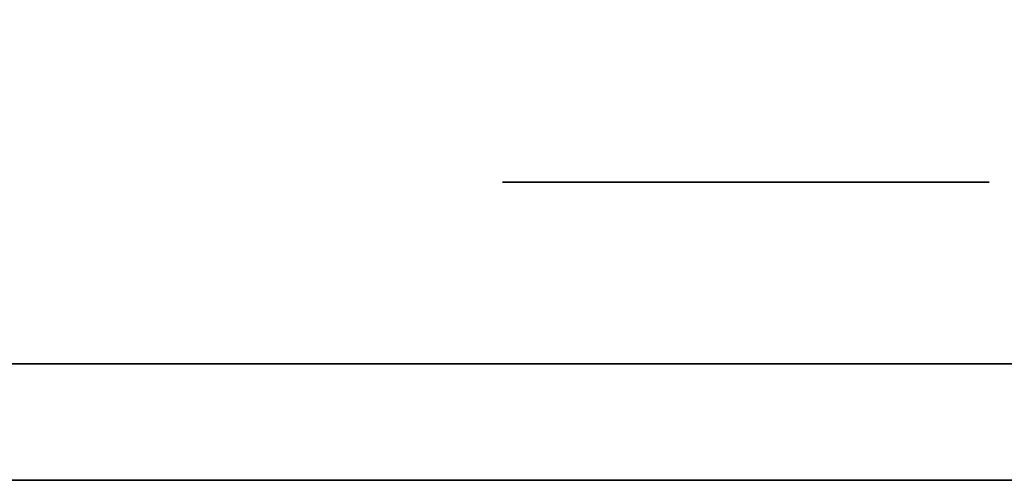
# Model space of a CAD drawing. Extents: x 413.3 to 457.5, y 5047.8 to 5050.
# Tile 725 of 770: x 455.3919 to 455.446, y 5049.9282 to 5049.9535. Entities that reach past the tile are written whole.
import ezdxf

# ---------------------------------------------------------------- set-up
doc = ezdxf.new("R2010")
doc.units = 0
doc.header["$LTSCALE"] = 150
doc.header["$MEASUREMENT"] = 0
doc.layers.add('3DFACE_BOLT', color=7, linetype='CONTINUOUS')
doc.layers.add('3DFACE_SHAPE', color=7, linetype='CONTINUOUS')

msp = doc.modelspace()

# ---------------------------------------------------------------- linework, layer by layer
at = {"layer": '3DFACE_BOLT', "color": 1}
for points, invisible_edges in [([(455.418464, 5049.944559, -0.135), (455.425152, 5049.944559, -0.146583), (455.418464, 5049.934559, -0.135)], 14), ([(455.418464, 5049.934559, -0.135), (455.425152, 5049.944559, -0.146583), (455.425152, 5049.934559, -0.146583)], 3), ([(455.425152, 5049.944559, -0.123417), (455.418464, 5049.944559, -0.135), (455.425152, 5049.934559, -0.123417)], 14), ([(455.425152, 5049.934559, -0.123417), (455.418464, 5049.944559, -0.135), (455.418464, 5049.934559, -0.135)], 3), ([(455.418464, 5049.944559, -0.135), (455.425152, 5049.944559, -0.123417), (455.425152, 5049.944559, -0.146583)], 2), ([(455.418464, 5049.944559, -0.065), (455.425152, 5049.944559, -0.076583), (455.418464, 5049.934559, -0.065)], 14), ([(455.418464, 5049.934559, -0.065), (455.425152, 5049.944559, -0.076583), (455.425152, 5049.934559, -0.076583)], 3), ([(455.425152, 5049.944559, -0.053417), (455.418464, 5049.944559, -0.065), (455.425152, 5049.934559, -0.053417)], 14), ([(455.425152, 5049.934559, -0.053417), (455.418464, 5049.944559, -0.065), (455.418464, 5049.934559, -0.065)], 3), ([(455.418464, 5049.944559, -0.065), (455.425152, 5049.944559, -0.053417), (455.425152, 5049.944559, -0.076583)], 2), ([(455.425152, 5049.944559, -0.146583), (455.438527, 5049.944559, -0.146583), (455.425152, 5049.934559, -0.146583)], 14), ([(455.425152, 5049.934559, -0.146583), (455.438527, 5049.944559, -0.146583), (455.438527, 5049.934559, -0.146583)], 3), ([(455.438527, 5049.944559, -0.123417), (455.425152, 5049.944559, -0.123417), (455.438527, 5049.934559, -0.123417)], 14), ([(455.438527, 5049.934559, -0.123417), (455.425152, 5049.944559, -0.123417), (455.425152, 5049.934559, -0.123417)], 3), ([(455.425152, 5049.944559, -0.123417), (455.438527, 5049.944559, -0.123417), (455.425152, 5049.944559, -0.146583)], 14), ([(455.425152, 5049.944559, -0.146583), (455.438527, 5049.944559, -0.123417), (455.438527, 5049.944559, -0.146583)], 3), ([(455.425152, 5049.944559, -0.076583), (455.438527, 5049.944559, -0.076583), (455.425152, 5049.934559, -0.076583)], 14), ([(455.425152, 5049.934559, -0.076583), (455.438527, 5049.944559, -0.076583), (455.438527, 5049.934559, -0.076583)], 3), ([(455.438527, 5049.944559, -0.053417), (455.425152, 5049.944559, -0.053417), (455.438527, 5049.934559, -0.053417)], 14), ([(455.438527, 5049.934559, -0.053417), (455.425152, 5049.944559, -0.053417), (455.425152, 5049.934559, -0.053417)], 3), ([(455.425152, 5049.944559, -0.053417), (455.438527, 5049.944559, -0.053417), (455.425152, 5049.944559, -0.076583)], 14), ([(455.425152, 5049.944559, -0.076583), (455.438527, 5049.944559, -0.053417), (455.438527, 5049.944559, -0.076583)], 3), ([(455.438527, 5049.944559, -0.146583), (455.445214, 5049.944559, -0.135), (455.438527, 5049.934559, -0.146583)], 14), ([(455.438527, 5049.934559, -0.146583), (455.445214, 5049.944559, -0.135), (455.445214, 5049.934559, -0.135)], 3), ([(455.445214, 5049.944559, -0.135), (455.438527, 5049.944559, -0.123417), (455.445214, 5049.934559, -0.135)], 14), ([(455.445214, 5049.934559, -0.135), (455.438527, 5049.944559, -0.123417), (455.438527, 5049.934559, -0.123417)], 3), ([(455.438527, 5049.944559, -0.123417), (455.445214, 5049.944559, -0.135), (455.438527, 5049.944559, -0.146583)], 12), ([(455.438527, 5049.944559, -0.076583), (455.445214, 5049.944559, -0.065), (455.438527, 5049.934559, -0.076583)], 14), ([(455.438527, 5049.934559, -0.076583), (455.445214, 5049.944559, -0.065), (455.445214, 5049.934559, -0.065)], 3), ([(455.445214, 5049.944559, -0.065), (455.438527, 5049.944559, -0.053417), (455.445214, 5049.934559, -0.065)], 14), ([(455.445214, 5049.934559, -0.065), (455.438527, 5049.944559, -0.053417), (455.438527, 5049.934559, -0.053417)], 3), ([(455.438527, 5049.944559, -0.053417), (455.445214, 5049.944559, -0.065), (455.438527, 5049.944559, -0.076583)], 12), ([(455.418464, 5049.934559, -0.135), (455.425152, 5049.934559, -0.146583), (455.425152, 5049.934559, -0.123417)], 2), ([(455.418464, 5049.934559, -0.065), (455.425152, 5049.934559, -0.076583), (455.425152, 5049.934559, -0.053417)], 2), ([(455.423839, 5049.934559, -0.135), (455.424231, 5049.934559, -0.137472), (455.423839, 5049.884559, -0.135)], 14), ([(455.423839, 5049.884559, -0.135), (455.424231, 5049.934559, -0.137472), (455.424231, 5049.884559, -0.137472)], 3), ([(455.424231, 5049.934559, -0.132528), (455.423839, 5049.934559, -0.135), (455.424231, 5049.884559, -0.132528)], 14), ([(455.424231, 5049.884559, -0.132528), (455.423839, 5049.934559, -0.135), (455.423839, 5049.884559, -0.135)], 3), ([(455.423839, 5049.934559, -0.135), (455.424231, 5049.934559, -0.132528), (455.424231, 5049.934559, -0.137472)], 2), ([(455.423839, 5049.934559, -0.065), (455.424231, 5049.934559, -0.067472), (455.423839, 5049.884559, -0.065)], 14), ([(455.423839, 5049.884559, -0.065), (455.424231, 5049.934559, -0.067472), (455.424231, 5049.884559, -0.067472)], 3), ([(455.424231, 5049.934559, -0.062528), (455.423839, 5049.934559, -0.065), (455.424231, 5049.884559, -0.062528)], 14), ([(455.424231, 5049.884559, -0.062528), (455.423839, 5049.934559, -0.065), (455.423839, 5049.884559, -0.065)], 3), ([(455.423839, 5049.934559, -0.065), (455.424231, 5049.934559, -0.062528), (455.424231, 5049.934559, -0.067472)], 2), ([(455.424231, 5049.934559, -0.137472), (455.425367, 5049.934559, -0.139702), (455.424231, 5049.884559, -0.137472)], 14), ([(455.424231, 5049.884559, -0.137472), (455.425367, 5049.934559, -0.139702), (455.425367, 5049.884559, -0.139702)], 3), ([(455.425367, 5049.934559, -0.130298), (455.424231, 5049.934559, -0.132528), (455.425367, 5049.884559, -0.130298)], 14), ([(455.425367, 5049.884559, -0.130298), (455.424231, 5049.934559, -0.132528), (455.424231, 5049.884559, -0.132528)], 3), ([(455.424231, 5049.934559, -0.132528), (455.425367, 5049.934559, -0.130298), (455.424231, 5049.934559, -0.137472)], 14), ([(455.424231, 5049.934559, -0.137472), (455.425367, 5049.934559, -0.130298), (455.425367, 5049.934559, -0.139702)], 3), ([(455.424231, 5049.934559, -0.067472), (455.425367, 5049.934559, -0.069702), (455.424231, 5049.884559, -0.067472)], 14), ([(455.424231, 5049.884559, -0.067472), (455.425367, 5049.934559, -0.069702), (455.425367, 5049.884559, -0.069702)], 3), ([(455.425367, 5049.934559, -0.060298), (455.424231, 5049.934559, -0.062528), (455.425367, 5049.884559, -0.060298)], 14), ([(455.425367, 5049.884559, -0.060298), (455.424231, 5049.934559, -0.062528), (455.424231, 5049.884559, -0.062528)], 3), ([(455.424231, 5049.934559, -0.062528), (455.425367, 5049.934559, -0.060298), (455.424231, 5049.934559, -0.067472)], 14), ([(455.424231, 5049.934559, -0.067472), (455.425367, 5049.934559, -0.060298), (455.425367, 5049.934559, -0.069702)], 3), ([(455.425152, 5049.934559, -0.146583), (455.438527, 5049.934559, -0.146583), (455.425152, 5049.934559, -0.123417)], 14), ([(455.425152, 5049.934559, -0.123417), (455.438527, 5049.934559, -0.146583), (455.438527, 5049.934559, -0.123417)], 3), ([(455.425152, 5049.934559, -0.076583), (455.438527, 5049.934559, -0.076583), (455.425152, 5049.934559, -0.053417)], 14), ([(455.425152, 5049.934559, -0.053417), (455.438527, 5049.934559, -0.076583), (455.438527, 5049.934559, -0.053417)], 3), ([(455.425367, 5049.934559, -0.139702), (455.427137, 5049.934559, -0.141472), (455.425367, 5049.884559, -0.139702)], 14), ([(455.425367, 5049.884559, -0.139702), (455.427137, 5049.934559, -0.141472), (455.427137, 5049.884559, -0.141472)], 3), ([(455.427137, 5049.934559, -0.128528), (455.425367, 5049.934559, -0.130298), (455.427137, 5049.884559, -0.128528)], 14), ([(455.427137, 5049.884559, -0.128528), (455.425367, 5049.934559, -0.130298), (455.425367, 5049.884559, -0.130298)], 3), ([(455.425367, 5049.934559, -0.130298), (455.427137, 5049.934559, -0.128528), (455.425367, 5049.934559, -0.139702)], 14), ([(455.425367, 5049.934559, -0.139702), (455.427137, 5049.934559, -0.128528), (455.427137, 5049.934559, -0.141472)], 3), ([(455.425367, 5049.934559, -0.069702), (455.427137, 5049.934559, -0.071472), (455.425367, 5049.884559, -0.069702)], 14), ([(455.425367, 5049.884559, -0.069702), (455.427137, 5049.934559, -0.071472), (455.427137, 5049.884559, -0.071472)], 3), ([(455.427137, 5049.934559, -0.058528), (455.425367, 5049.934559, -0.060298), (455.427137, 5049.884559, -0.058528)], 14), ([(455.427137, 5049.884559, -0.058528), (455.425367, 5049.934559, -0.060298), (455.425367, 5049.884559, -0.060298)], 3), ([(455.425367, 5049.934559, -0.060298), (455.427137, 5049.934559, -0.058528), (455.425367, 5049.934559, -0.069702)], 14), ([(455.425367, 5049.934559, -0.069702), (455.427137, 5049.934559, -0.058528), (455.427137, 5049.934559, -0.071472)], 3), ([(455.427137, 5049.934559, -0.141472), (455.429367, 5049.934559, -0.142608), (455.427137, 5049.884559, -0.141472)], 14), ([(455.427137, 5049.884559, -0.141472), (455.429367, 5049.934559, -0.142608), (455.429367, 5049.884559, -0.142608)], 3), ([(455.429367, 5049.934559, -0.127392), (455.427137, 5049.934559, -0.128528), (455.429367, 5049.884559, -0.127392)], 14), ([(455.429367, 5049.884559, -0.127392), (455.427137, 5049.934559, -0.128528), (455.427137, 5049.884559, -0.128528)], 3), ([(455.427137, 5049.934559, -0.128528), (455.429367, 5049.934559, -0.127392), (455.427137, 5049.934559, -0.141472)], 14), ([(455.427137, 5049.934559, -0.141472), (455.429367, 5049.934559, -0.127392), (455.429367, 5049.934559, -0.142608)], 3), ([(455.427137, 5049.934559, -0.071472), (455.429367, 5049.934559, -0.072608), (455.427137, 5049.884559, -0.071472)], 14), ([(455.427137, 5049.884559, -0.071472), (455.429367, 5049.934559, -0.072608), (455.429367, 5049.884559, -0.072608)], 3), ([(455.429367, 5049.934559, -0.057392), (455.427137, 5049.934559, -0.058528), (455.429367, 5049.884559, -0.057392)], 14), ([(455.429367, 5049.884559, -0.057392), (455.427137, 5049.934559, -0.058528), (455.427137, 5049.884559, -0.058528)], 3), ([(455.427137, 5049.934559, -0.058528), (455.429367, 5049.934559, -0.057392), (455.427137, 5049.934559, -0.071472)], 14), ([(455.427137, 5049.934559, -0.071472), (455.429367, 5049.934559, -0.057392), (455.429367, 5049.934559, -0.072608)], 3), ([(455.429367, 5049.934559, -0.142608), (455.431839, 5049.934559, -0.143), (455.429367, 5049.884559, -0.142608)], 14), ([(455.429367, 5049.884559, -0.142608), (455.431839, 5049.934559, -0.143), (455.431839, 5049.884559, -0.143)], 3), ([(455.431839, 5049.934559, -0.127), (455.429367, 5049.934559, -0.127392), (455.431839, 5049.884559, -0.127)], 14), ([(455.431839, 5049.884559, -0.127), (455.429367, 5049.934559, -0.127392), (455.429367, 5049.884559, -0.127392)], 3), ([(455.429367, 5049.934559, -0.127392), (455.431839, 5049.934559, -0.127), (455.429367, 5049.934559, -0.142608)], 14), ([(455.429367, 5049.934559, -0.142608), (455.431839, 5049.934559, -0.127), (455.431839, 5049.934559, -0.143)], 3), ([(455.429367, 5049.934559, -0.072608), (455.431839, 5049.934559, -0.073), (455.429367, 5049.884559, -0.072608)], 14), ([(455.429367, 5049.884559, -0.072608), (455.431839, 5049.934559, -0.073), (455.431839, 5049.884559, -0.073)], 3), ([(455.431839, 5049.934559, -0.057), (455.429367, 5049.934559, -0.057392), (455.431839, 5049.884559, -0.057)], 14), ([(455.431839, 5049.884559, -0.057), (455.429367, 5049.934559, -0.057392), (455.429367, 5049.884559, -0.057392)], 3), ([(455.429367, 5049.934559, -0.057392), (455.431839, 5049.934559, -0.057), (455.429367, 5049.934559, -0.072608)], 14), ([(455.429367, 5049.934559, -0.072608), (455.431839, 5049.934559, -0.057), (455.431839, 5049.934559, -0.073)], 3), ([(455.431839, 5049.934559, -0.143), (455.434312, 5049.934559, -0.142608), (455.431839, 5049.884559, -0.143)], 14), ([(455.431839, 5049.884559, -0.143), (455.434312, 5049.934559, -0.142608), (455.434312, 5049.884559, -0.142608)], 3), ([(455.434312, 5049.934559, -0.127392), (455.431839, 5049.934559, -0.127), (455.434312, 5049.884559, -0.127392)], 14), ([(455.434312, 5049.884559, -0.127392), (455.431839, 5049.934559, -0.127), (455.431839, 5049.884559, -0.127)], 3), ([(455.431839, 5049.934559, -0.127), (455.434312, 5049.934559, -0.127392), (455.431839, 5049.934559, -0.143)], 14), ([(455.431839, 5049.934559, -0.143), (455.434312, 5049.934559, -0.127392), (455.434312, 5049.934559, -0.142608)], 3), ([(455.431839, 5049.934559, -0.073), (455.434312, 5049.934559, -0.072608), (455.431839, 5049.884559, -0.073)], 14), ([(455.431839, 5049.884559, -0.073), (455.434312, 5049.934559, -0.072608), (455.434312, 5049.884559, -0.072608)], 3), ([(455.434312, 5049.934559, -0.057392), (455.431839, 5049.934559, -0.057), (455.434312, 5049.884559, -0.057392)], 14), ([(455.434312, 5049.884559, -0.057392), (455.431839, 5049.934559, -0.057), (455.431839, 5049.884559, -0.057)], 3), ([(455.431839, 5049.934559, -0.057), (455.434312, 5049.934559, -0.057392), (455.431839, 5049.934559, -0.073)], 14), ([(455.431839, 5049.934559, -0.073), (455.434312, 5049.934559, -0.057392), (455.434312, 5049.934559, -0.072608)], 3), ([(455.434312, 5049.934559, -0.142608), (455.436542, 5049.934559, -0.141472), (455.434312, 5049.884559, -0.142608)], 14), ([(455.434312, 5049.884559, -0.142608), (455.436542, 5049.934559, -0.141472), (455.436542, 5049.884559, -0.141472)], 3), ([(455.436542, 5049.934559, -0.128528), (455.434312, 5049.934559, -0.127392), (455.436542, 5049.884559, -0.128528)], 14), ([(455.436542, 5049.884559, -0.128528), (455.434312, 5049.934559, -0.127392), (455.434312, 5049.884559, -0.127392)], 3), ([(455.434312, 5049.934559, -0.127392), (455.436542, 5049.934559, -0.128528), (455.434312, 5049.934559, -0.142608)], 14), ([(455.434312, 5049.934559, -0.142608), (455.436542, 5049.934559, -0.128528), (455.436542, 5049.934559, -0.141472)], 3), ([(455.434312, 5049.934559, -0.072608), (455.436542, 5049.934559, -0.071472), (455.434312, 5049.884559, -0.072608)], 14), ([(455.434312, 5049.884559, -0.072608), (455.436542, 5049.934559, -0.071472), (455.436542, 5049.884559, -0.071472)], 3), ([(455.436542, 5049.934559, -0.058528), (455.434312, 5049.934559, -0.057392), (455.436542, 5049.884559, -0.058528)], 14), ([(455.436542, 5049.884559, -0.058528), (455.434312, 5049.934559, -0.057392), (455.434312, 5049.884559, -0.057392)], 3), ([(455.434312, 5049.934559, -0.057392), (455.436542, 5049.934559, -0.058528), (455.434312, 5049.934559, -0.072608)], 14), ([(455.434312, 5049.934559, -0.072608), (455.436542, 5049.934559, -0.058528), (455.436542, 5049.934559, -0.071472)], 3), ([(455.436542, 5049.934559, -0.141472), (455.438312, 5049.934559, -0.139702), (455.436542, 5049.884559, -0.141472)], 14), ([(455.436542, 5049.884559, -0.141472), (455.438312, 5049.934559, -0.139702), (455.438312, 5049.884559, -0.139702)], 3), ([(455.438312, 5049.934559, -0.130298), (455.436542, 5049.934559, -0.128528), (455.438312, 5049.884559, -0.130298)], 14), ([(455.438312, 5049.884559, -0.130298), (455.436542, 5049.934559, -0.128528), (455.436542, 5049.884559, -0.128528)], 3), ([(455.436542, 5049.934559, -0.128528), (455.438312, 5049.934559, -0.130298), (455.436542, 5049.934559, -0.141472)], 14), ([(455.436542, 5049.934559, -0.141472), (455.438312, 5049.934559, -0.130298), (455.438312, 5049.934559, -0.139702)], 3), ([(455.436542, 5049.934559, -0.071472), (455.438312, 5049.934559, -0.069702), (455.436542, 5049.884559, -0.071472)], 14), ([(455.436542, 5049.884559, -0.071472), (455.438312, 5049.934559, -0.069702), (455.438312, 5049.884559, -0.069702)], 3), ([(455.438312, 5049.934559, -0.060298), (455.436542, 5049.934559, -0.058528), (455.438312, 5049.884559, -0.060298)], 14), ([(455.438312, 5049.884559, -0.060298), (455.436542, 5049.934559, -0.058528), (455.436542, 5049.884559, -0.058528)], 3), ([(455.436542, 5049.934559, -0.058528), (455.438312, 5049.934559, -0.060298), (455.436542, 5049.934559, -0.071472)], 14), ([(455.436542, 5049.934559, -0.071472), (455.438312, 5049.934559, -0.060298), (455.438312, 5049.934559, -0.069702)], 3), ([(455.438312, 5049.934559, -0.139702), (455.439448, 5049.934559, -0.137472), (455.438312, 5049.884559, -0.139702)], 14), ([(455.438312, 5049.884559, -0.139702), (455.439448, 5049.934559, -0.137472), (455.439448, 5049.884559, -0.137472)], 3), ([(455.439448, 5049.934559, -0.132528), (455.438312, 5049.934559, -0.130298), (455.439448, 5049.884559, -0.132528)], 14), ([(455.439448, 5049.884559, -0.132528), (455.438312, 5049.934559, -0.130298), (455.438312, 5049.884559, -0.130298)], 3), ([(455.438312, 5049.934559, -0.130298), (455.439448, 5049.934559, -0.132528), (455.438312, 5049.934559, -0.139702)], 14), ([(455.438312, 5049.934559, -0.139702), (455.439448, 5049.934559, -0.132528), (455.439448, 5049.934559, -0.137472)], 3), ([(455.438312, 5049.934559, -0.069702), (455.439448, 5049.934559, -0.067472), (455.438312, 5049.884559, -0.069702)], 14), ([(455.438312, 5049.884559, -0.069702), (455.439448, 5049.934559, -0.067472), (455.439448, 5049.884559, -0.067472)], 3), ([(455.439448, 5049.934559, -0.062528), (455.438312, 5049.934559, -0.060298), (455.439448, 5049.884559, -0.062528)], 14), ([(455.439448, 5049.884559, -0.062528), (455.438312, 5049.934559, -0.060298), (455.438312, 5049.884559, -0.060298)], 3), ([(455.438312, 5049.934559, -0.060298), (455.439448, 5049.934559, -0.062528), (455.438312, 5049.934559, -0.069702)], 14), ([(455.438312, 5049.934559, -0.069702), (455.439448, 5049.934559, -0.062528), (455.439448, 5049.934559, -0.067472)], 3), ([(455.438527, 5049.934559, -0.146583), (455.445214, 5049.934559, -0.135), (455.438527, 5049.934559, -0.123417)], 12), ([(455.438527, 5049.934559, -0.076583), (455.445214, 5049.934559, -0.065), (455.438527, 5049.934559, -0.053417)], 12), ([(455.439448, 5049.934559, -0.137472), (455.439839, 5049.934559, -0.135), (455.439448, 5049.884559, -0.137472)], 14), ([(455.439448, 5049.884559, -0.137472), (455.439839, 5049.934559, -0.135), (455.439839, 5049.884559, -0.135)], 3), ([(455.439839, 5049.934559, -0.135), (455.439448, 5049.934559, -0.132528), (455.439839, 5049.884559, -0.135)], 14), ([(455.439839, 5049.884559, -0.135), (455.439448, 5049.934559, -0.132528), (455.439448, 5049.884559, -0.132528)], 3), ([(455.439448, 5049.934559, -0.132528), (455.439839, 5049.934559, -0.135), (455.439448, 5049.934559, -0.137472)], 12), ([(455.439448, 5049.934559, -0.067472), (455.439839, 5049.934559, -0.065), (455.439448, 5049.884559, -0.067472)], 14), ([(455.439448, 5049.884559, -0.067472), (455.439839, 5049.934559, -0.065), (455.439839, 5049.884559, -0.065)], 3), ([(455.439839, 5049.934559, -0.065), (455.439448, 5049.934559, -0.062528), (455.439839, 5049.884559, -0.065)], 14), ([(455.439839, 5049.884559, -0.065), (455.439448, 5049.934559, -0.062528), (455.439448, 5049.884559, -0.062528)], 3), ([(455.439448, 5049.934559, -0.062528), (455.439839, 5049.934559, -0.065), (455.439448, 5049.934559, -0.067472)], 12)]:
    msp.add_3dface(points, dxfattribs=dict(at, invisible_edges=invisible_edges))
at = {"layer": '3DFACE_SHAPE', "color": 13}
for points, invisible_edges in [([(455.468689, 5050.024866), (455.26869, 5050.025153), (455.26554, 5047.825153)], 12), ([(455.26554, 5047.825153, -0.2), (455.26869, 5050.025153, -0.2), (455.465539, 5047.824866, -0.2)], 2), ([(455.26869, 5050.025153, -0.2), (455.468689, 5050.024866, -0.2), (455.465539, 5047.824866, -0.2)], 12), ([(455.368689, 5047.825005, -0.0095), (455.371839, 5050.025005, -0.0095), (455.465539, 5047.824866, -0.0095)], 2), ([(455.468689, 5050.024866, -0.1905), (455.371839, 5050.025005, -0.1905), (455.368689, 5047.825005, -0.1905)], 12), ([(455.371839, 5050.025005, -0.0095), (455.468689, 5050.024866, -0.0095), (455.465539, 5047.824866, -0.0095)], 12), ([(455.465539, 5047.824866), (455.468689, 5050.024866), (455.26554, 5047.825153)], 2), ([(455.465539, 5047.824866, -0.1905), (455.468689, 5050.024866, -0.1905), (455.368689, 5047.825005, -0.1905)], 2), ([(455.473839, 5049.928159, -0.03), (455.378239, 5049.934559, -0.03), (455.371839, 5049.928159, -0.03)], 3), ([(455.378239, 5049.934559, -0.17), (455.473839, 5049.928159, -0.17), (455.371839, 5049.928159, -0.17)], 13), ([(455.431839, 5049.934559, -0.03), (455.425829, 5049.934559, -0.05899), (455.378239, 5049.934559, -0.03)], 15), ([(455.425829, 5049.934559, -0.05899), (455.423339, 5049.934559, -0.065), (455.378239, 5049.934559, -0.03)], 14), ([(455.423339, 5049.934559, -0.135), (455.378239, 5049.934559, -0.03), (455.423339, 5049.934559, -0.065)], 15), ([(455.423339, 5049.934559, -0.135), (455.425829, 5049.934559, -0.14101), (455.378239, 5049.934559, -0.03)], 14), ([(455.378239, 5049.934559, -0.03), (455.425829, 5049.934559, -0.14101), (455.378239, 5049.934559, -0.17)], 3), ([(455.425829, 5049.934559, -0.14101), (455.473839, 5049.934559, -0.17), (455.378239, 5049.934559, -0.17)], 13), ([(455.431839, 5049.934559, -0.03), (455.378239, 5049.934559, -0.03), (455.473839, 5049.928159, -0.03)], 14), ([(455.378239, 5049.934559, -0.17), (455.473839, 5049.934559, -0.17), (455.473839, 5049.928159, -0.17)], 12), ([(455.425829, 5049.934559, -0.12899), (455.423339, 5049.934559, -0.135), (455.425829, 5049.934559, -0.07101)], 14), ([(455.425829, 5049.934559, -0.07101), (455.423339, 5049.934559, -0.135), (455.423339, 5049.934559, -0.065)], 3), ([(455.425829, 5049.934559, -0.12899), (455.425829, 5049.928159, -0.12899), (455.423339, 5049.934559, -0.135)], 3), ([(455.425829, 5049.928159, -0.12899), (455.423339, 5049.928159, -0.135), (455.423339, 5049.934559, -0.135)], 14), ([(455.423339, 5049.934559, -0.135), (455.423339, 5049.928159, -0.135), (455.425829, 5049.934559, -0.14101)], 3), ([(455.423339, 5049.928159, -0.135), (455.425829, 5049.928159, -0.14101), (455.425829, 5049.934559, -0.14101)], 14), ([(455.425829, 5049.934559, -0.05899), (455.425829, 5049.928159, -0.05899), (455.423339, 5049.934559, -0.065)], 3), ([(455.425829, 5049.928159, -0.05899), (455.423339, 5049.928159, -0.065), (455.423339, 5049.934559, -0.065)], 14), ([(455.423339, 5049.934559, -0.065), (455.423339, 5049.928159, -0.065), (455.425829, 5049.934559, -0.07101)], 3), ([(455.423339, 5049.928159, -0.065), (455.425829, 5049.928159, -0.07101), (455.425829, 5049.934559, -0.07101)], 14), ([(455.431839, 5049.934559, -0.0565), (455.425829, 5049.934559, -0.05899), (455.431839, 5049.934559, -0.03)], 14), ([(455.425829, 5049.934559, -0.14101), (455.431839, 5049.934559, -0.1435), (455.473839, 5049.934559, -0.17)], 14), ([(455.431839, 5049.934559, -0.1265), (455.425829, 5049.934559, -0.12899), (455.431839, 5049.934559, -0.0735)], 14), ([(455.431839, 5049.934559, -0.0735), (455.425829, 5049.934559, -0.12899), (455.425829, 5049.934559, -0.07101)], 3), ([(455.425829, 5049.934559, -0.14101), (455.425829, 5049.928159, -0.14101), (455.431839, 5049.934559, -0.1435)], 3), ([(455.425829, 5049.928159, -0.14101), (455.431839, 5049.928159, -0.1435), (455.431839, 5049.934559, -0.1435)], 14), ([(455.431839, 5049.934559, -0.1265), (455.431839, 5049.928159, -0.1265), (455.425829, 5049.934559, -0.12899)], 3), ([(455.431839, 5049.928159, -0.1265), (455.425829, 5049.928159, -0.12899), (455.425829, 5049.934559, -0.12899)], 14), ([(455.425829, 5049.934559, -0.07101), (455.425829, 5049.928159, -0.07101), (455.431839, 5049.934559, -0.0735)], 3), ([(455.425829, 5049.928159, -0.07101), (455.431839, 5049.928159, -0.0735), (455.431839, 5049.934559, -0.0735)], 14), ([(455.431839, 5049.934559, -0.0565), (455.431839, 5049.928159, -0.0565), (455.425829, 5049.934559, -0.05899)], 3), ([(455.431839, 5049.928159, -0.0565), (455.425829, 5049.928159, -0.05899), (455.425829, 5049.934559, -0.05899)], 14), ([(455.431839, 5049.934559, -0.1435), (455.43785, 5049.934559, -0.14101), (455.473839, 5049.934559, -0.17)], 14), ([(455.473839, 5049.934559, -0.03), (455.43785, 5049.934559, -0.05899), (455.431839, 5049.934559, -0.03)], 3), ([(455.43785, 5049.934559, -0.05899), (455.431839, 5049.934559, -0.0565), (455.431839, 5049.934559, -0.03)], 14), ([(455.43785, 5049.934559, -0.12899), (455.431839, 5049.934559, -0.1265), (455.43785, 5049.934559, -0.07101)], 14), ([(455.43785, 5049.934559, -0.07101), (455.431839, 5049.934559, -0.1265), (455.431839, 5049.934559, -0.0735)], 3), ([(455.431839, 5049.934559, -0.1435), (455.431839, 5049.928159, -0.1435), (455.43785, 5049.934559, -0.14101)], 3), ([(455.431839, 5049.928159, -0.1435), (455.43785, 5049.928159, -0.14101), (455.43785, 5049.934559, -0.14101)], 14), ([(455.43785, 5049.934559, -0.12899), (455.43785, 5049.928159, -0.12899), (455.431839, 5049.934559, -0.1265)], 3), ([(455.43785, 5049.928159, -0.12899), (455.431839, 5049.928159, -0.1265), (455.431839, 5049.934559, -0.1265)], 14), ([(455.431839, 5049.934559, -0.0735), (455.431839, 5049.928159, -0.0735), (455.43785, 5049.934559, -0.07101)], 3), ([(455.431839, 5049.928159, -0.0735), (455.43785, 5049.928159, -0.07101), (455.43785, 5049.934559, -0.07101)], 14), ([(455.43785, 5049.934559, -0.05899), (455.43785, 5049.928159, -0.05899), (455.431839, 5049.934559, -0.0565)], 3), ([(455.43785, 5049.928159, -0.05899), (455.431839, 5049.928159, -0.0565), (455.431839, 5049.934559, -0.0565)], 14), ([(455.473839, 5049.934559, -0.03), (455.431839, 5049.934559, -0.03), (455.473839, 5049.928159, -0.03)], 2), ([(455.473839, 5049.934559, -0.17), (455.43785, 5049.934559, -0.14101), (455.440339, 5049.934559, -0.135)], 13), ([(455.43785, 5049.934559, -0.07101), (455.440339, 5049.934559, -0.065), (455.43785, 5049.934559, -0.12899)], 14), ([(455.43785, 5049.934559, -0.12899), (455.440339, 5049.934559, -0.065), (455.440339, 5049.934559, -0.135)], 3), ([(455.440339, 5049.934559, -0.065), (455.43785, 5049.934559, -0.05899), (455.473839, 5049.934559, -0.03)], 14), ([(455.43785, 5049.934559, -0.14101), (455.43785, 5049.928159, -0.14101), (455.440339, 5049.934559, -0.135)], 3), ([(455.43785, 5049.928159, -0.14101), (455.440339, 5049.928159, -0.135), (455.440339, 5049.934559, -0.135)], 14), ([(455.440339, 5049.934559, -0.135), (455.440339, 5049.928159, -0.135), (455.43785, 5049.934559, -0.12899)], 3), ([(455.440339, 5049.928159, -0.135), (455.43785, 5049.928159, -0.12899), (455.43785, 5049.934559, -0.12899)], 14), ([(455.43785, 5049.934559, -0.07101), (455.43785, 5049.928159, -0.07101), (455.440339, 5049.934559, -0.065)], 3), ([(455.43785, 5049.928159, -0.07101), (455.440339, 5049.928159, -0.065), (455.440339, 5049.934559, -0.065)], 14), ([(455.440339, 5049.934559, -0.065), (455.440339, 5049.928159, -0.065), (455.43785, 5049.934559, -0.05899)], 3), ([(455.440339, 5049.928159, -0.065), (455.43785, 5049.928159, -0.05899), (455.43785, 5049.934559, -0.05899)], 14), ([(455.440339, 5049.934559, -0.065), (455.473839, 5049.934559, -0.17), (455.440339, 5049.934559, -0.135)], 15), ([(455.473839, 5049.934559, -0.17), (455.440339, 5049.934559, -0.065), (455.473839, 5049.934559, -0.03)], 3), ([(455.423339, 5049.928159, -0.065), (455.425829, 5049.928159, -0.05899), (455.371839, 5049.928159, -0.065)], 14), ([(455.425829, 5049.928159, -0.05899), (455.431839, 5049.928159, -0.0565), (455.371839, 5049.928159, -0.065)], 14), ([(455.371839, 5049.928159, -0.065), (455.431839, 5049.928159, -0.0565), (455.371839, 5049.928159, -0.03)], 15), ([(455.431839, 5049.928159, -0.0565), (455.43785, 5049.928159, -0.05899), (455.371839, 5049.928159, -0.03)], 14), ([(455.371839, 5049.928159, -0.03), (455.43785, 5049.928159, -0.05899), (455.473839, 5049.928159, -0.03)], 3), ([(455.473839, 5049.928159, -0.17), (455.425829, 5049.928159, -0.14101), (455.371839, 5049.928159, -0.17)], 3), ([(455.425829, 5049.928159, -0.14101), (455.371839, 5049.928159, -0.135), (455.371839, 5049.928159, -0.17)], 13), ([(455.425829, 5049.928159, -0.14101), (455.423339, 5049.928159, -0.135), (455.371839, 5049.928159, -0.135)], 14), ([(455.423339, 5049.928159, -0.065), (455.371839, 5049.928159, -0.065), (455.425829, 5049.928159, -0.12899)], 15), ([(455.425829, 5049.928159, -0.12899), (455.371839, 5049.928159, -0.065), (455.423339, 5049.928159, -0.135)], 3), ([(455.371839, 5049.928159, -0.065), (455.371839, 5049.928159, -0.135), (455.423339, 5049.928159, -0.135)], 14), ([(455.425829, 5049.928159, -0.07101), (455.423339, 5049.928159, -0.065), (455.425829, 5049.928159, -0.12899)], 14), ([(455.431839, 5049.928159, -0.1435), (455.425829, 5049.928159, -0.14101), (455.473839, 5049.928159, -0.17)], 14), ([(455.425829, 5049.928159, -0.12899), (455.431839, 5049.928159, -0.1265), (455.425829, 5049.928159, -0.07101)], 14), ([(455.431839, 5049.928159, -0.1265), (455.431839, 5049.928159, -0.0735), (455.425829, 5049.928159, -0.07101)], 13), ([(455.43785, 5049.928159, -0.07101), (455.431839, 5049.928159, -0.0735), (455.43785, 5049.928159, -0.12899)], 14), ([(455.431839, 5049.928159, -0.0735), (455.431839, 5049.928159, -0.1265), (455.43785, 5049.928159, -0.12899)], 13), ([(455.43785, 5049.928159, -0.14101), (455.431839, 5049.928159, -0.1435), (455.473839, 5049.928159, -0.17)], 14), ([(455.43785, 5049.928159, -0.05899), (455.440339, 5049.928159, -0.065), (455.473839, 5049.928159, -0.03)], 14), ([(455.43785, 5049.928159, -0.12899), (455.440339, 5049.928159, -0.135), (455.43785, 5049.928159, -0.07101)], 14), ([(455.43785, 5049.928159, -0.07101), (455.440339, 5049.928159, -0.135), (455.440339, 5049.928159, -0.065)], 3), ([(455.440339, 5049.928159, -0.135), (455.43785, 5049.928159, -0.14101), (455.473839, 5049.928159, -0.17)], 14), ([(455.440339, 5049.928159, -0.135), (455.473839, 5049.928159, -0.03), (455.440339, 5049.928159, -0.065)], 15), ([(455.473839, 5049.928159, -0.03), (455.440339, 5049.928159, -0.135), (455.473839, 5049.928159, -0.17)], 3)]:
    msp.add_3dface(points, dxfattribs=dict(at, invisible_edges=invisible_edges))

doc.saveas('drawing.dxf')
